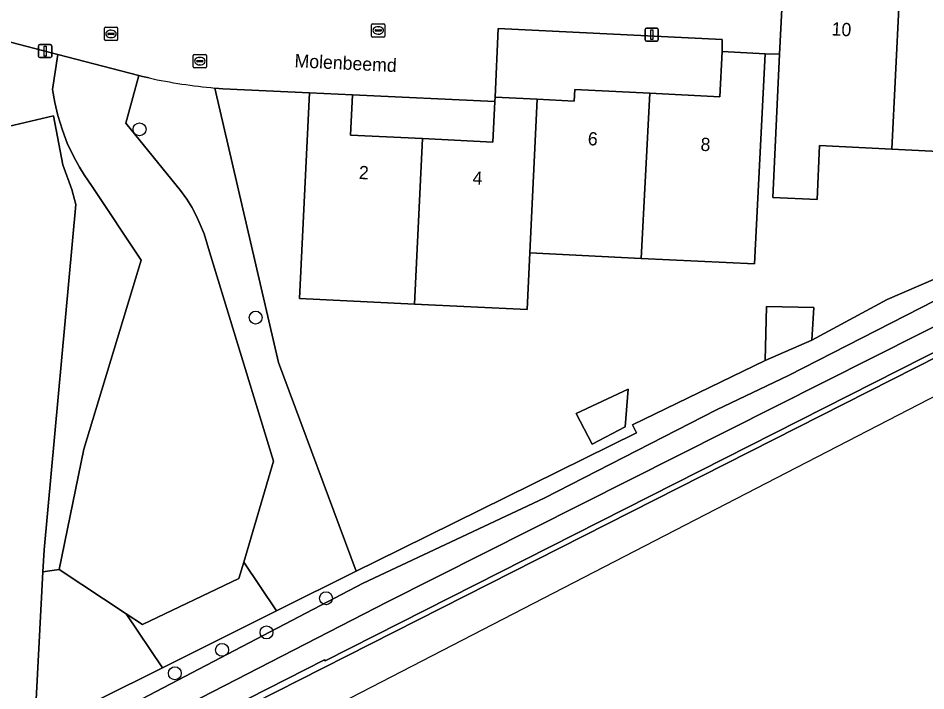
# Model space of a CAD drawing. Extents: x 162989 to 165008, y 383432 to 384338.
# Drawn here: x 164893.2 to 164961.8, y 383697.8 to 383748.7 of the extents above; entities that cross this region are included whole.
import ezdxf

# ---------------------------------------------------------------- set-up
doc = ezdxf.new("R2010")
doc.units = 0
for name, color, linetype in [('IMGEO_Berm_halfverhard', 7, 'Continuous'), ('IMGEO_Boom', 7, 'Continuous'), ('IMGEO_Erf', 7, 'Continuous'), ('IMGEO_Groenvoorziening', 7, 'Continuous'), ('IMGEO_Kolk', 7, 'Continuous'), ('IMGEO_Lichtmast', 7, 'Continuous'), ('IMGEO_Openbare_ruimte_label', 7, 'Continuous'), ('IMGEO_Pand', 7, 'Continuous'), ('IMGEO_Pand_nummerreeks', 7, 'Continuous'), ('IMGEO_Rijbaan_lokaal_gesloten', 7, 'Continuous'), ('IMGEO_Rijbaan_lokaal_open', 7, 'Continuous'), ('IMGEO_Rioolput', 7, 'Continuous'), ('IMGEO_Waterloop', 7, 'Continuous')]:
    doc.layers.add(name, color=color, linetype=linetype)

msp = doc.modelspace()

# ---------------------------------------------------------------- linework, layer by layer
at = {"layer": 'IMGEO_Berm_halfverhard'}
for points in [[(164828.11, 383654.374), (164823.063, 383651.319), (164818.068, 383648.501), (164818.287, 383648.165), (164823.265, 383650.974), (164828.315, 383654.031), (164832.518, 383656.469), (164836.757, 383658.843), (164841.032, 383661.151), (164845.692, 383663.64), (164850.383, 383666.071), (164855.102, 383668.444), (164878.617, 383680.402), (164902.33, 383692.461), (164916.206, 383699.506), (164980.761, 383732.261), (164984.158, 383733.985), (164987.422, 383735.642), (164989.479, 383736.693), (164991.537, 383737.741), (164996.811, 383740.409), (165002.094, 383743.057), (165007.387, 383745.685), (165007.261, 383746.069)], [(164991.356, 383738.097), (164989.297, 383737.049), (164987.24, 383735.998), (164983.977, 383734.342), (164981.105, 383732.885), (164980.58, 383732.618), (164916.382, 383700.044), (164916.336, 383700.135), (164901.957, 383692.8), (164901.95, 383692.717), (164878.436, 383680.759), (164854.923, 383668.802)]]:
    msp.add_lwpolyline(points, dxfattribs=at)
at = {"layer": 'IMGEO_Boom'}
for centre in [(164902.339, 383740.294), (164911.12, 383726.038), (164916.445, 383704.792), (164911.943, 383702.205), (164908.58, 383700.882), (164905.01, 383699.11)]:
    msp.add_circle(centre, 0.489, dxfattribs=at)
at = {"layer": 'IMGEO_Erf'}
for points in [[(164929.237, 383742.728), (164932.412, 383742.57), (164935.227, 383742.429), (164935.27, 383743.307), (164940.937, 383743.024), (164946.252, 383742.759), (164946.422, 383746.183), (164946.43, 383747.097), (164929.468, 383747.921)], [(164918.452, 383742.908), (164918.304, 383739.848), (164923.757, 383739.586), (164929.074, 383739.331), (164929.221, 383742.39)], [(164935.371, 383718.773), (164939.304, 383720.608), (164939.068, 383717.764), (164936.578, 383716.463)]]:
    msp.add_lwpolyline(points, close=True, dxfattribs=at)
for points in [[(164967.849, 383738.355), (164959.248, 383738.793), (164953.785, 383739.071), (164953.598, 383734.987), (164950.242, 383735.127), (164950.762, 383745.989), (164949.678, 383746.018), (164948.868, 383730.099), (164940.288, 383730.521), (164931.861, 383730.936), (164931.658, 383726.647), (164923.138, 383727.067), (164914.427, 383727.496), (164915.194, 383743.065), (164908.644, 383743.369), (164908.04, 383743.419), (164912.862, 383722.626), (164918.721, 383706.833), (164920.204, 383707.573), (164939.947, 383717.312), (164939.631, 383717.922), (164949.672, 383722.785), (164949.769, 383726.871), (164953.346, 383726.791), (164953.2, 383724.327), (164958.893, 383727.408), (164975.451, 383734.554)], [(164897.513, 383734.588), (164897.218, 383735.736), (164896.535, 383737.592), (164895.839, 383741.307), (164890.219, 383740.003), (164887.352, 383739.304), (164887.339, 383739.097), (164884.271, 383738.131), (164879.313, 383736.611), (164878.555, 383736.376), (164874.125, 383735.001)], [(164876.384, 383685.5), (164894.395, 383694.693), (164895.032, 383706.788), (164895.121, 383708.468), (164897.513, 383734.588)]]:
    msp.add_lwpolyline(points, dxfattribs=at)
at = {"layer": 'IMGEO_Groenvoorziening'}
for points in [[(164969.919, 383756.536), (164967.666, 383755.569), (164969.983, 383750), (164971.99, 383745.174), (164975.451, 383734.554), (164958.893, 383727.408), (164953.2, 383724.327), (164949.672, 383722.785), (164939.631, 383717.922), (164939.947, 383717.312), (164920.204, 383707.573), (164918.721, 383706.833), (164912.703, 383703.83), (164904.074, 383699.523), (164894.395, 383694.693), (164876.384, 383685.5)], [(164903.056, 383744.179), (164902.55, 383744.292), (164902.273, 383744.364), (164901.3, 383740.76), (164905.436, 383735.651), (164905.905, 383735.002), (164906.287, 383734.388), (164906.622, 383733.763), (164906.923, 383733.091), (164907.224, 383732.385), (164907.624, 383731.021), (164912.461, 383715.162), (164910.219, 383707.523), (164912.703, 383703.83), (164918.721, 383706.833), (164912.862, 383722.626), (164908.04, 383743.419)], [(164945.998, 383719.043), (164951.428, 383721.646), (164979.202, 383735.856), (164979.38, 383735.394), (164979.869, 383734.124), (164921.036, 383704.486), (164877.96, 383682.332)], [(164901.95, 383692.717), (164901.957, 383692.8), (164916.336, 383700.135), (164916.382, 383700.044), (164980.58, 383732.618), (164981.105, 383732.885)], [(164877.125, 383683.865), (164919.254, 383705.921), (164932.955, 383712.363), (164945.998, 383719.043)]]:
    msp.add_lwpolyline(points, dxfattribs=at)
for points in [[(164896.247, 383706.97), (164898.133, 383716.075), (164902.465, 383730.383), (164898.744, 383735.968), (164898.152, 383736.849), (164897.793, 383737.428), (164897.377, 383738.204), (164896.856, 383739.246), (164896.509, 383740.231), (164896.161, 383741.331), (164895.918, 383742.315), (164895.75, 383743.316), (164896.165, 383745.965), (164887.919, 383748.098), (164887.352, 383739.304), (164890.219, 383740.003), (164895.839, 383741.307), (164896.535, 383737.592), (164897.218, 383735.736), (164897.513, 383734.588), (164895.121, 383708.468), (164895.032, 383706.788)], [(164910.219, 383707.523), (164912.461, 383715.162), (164907.624, 383731.021), (164907.224, 383732.385), (164906.923, 383733.091), (164906.622, 383733.763), (164906.287, 383734.388), (164905.905, 383735.002), (164905.436, 383735.651), (164901.3, 383740.76), (164902.273, 383744.364), (164896.165, 383745.965), (164895.75, 383743.316), (164895.918, 383742.315), (164896.161, 383741.331), (164896.509, 383740.231), (164896.856, 383739.246), (164897.377, 383738.204), (164897.793, 383737.428), (164898.152, 383736.849), (164898.744, 383735.968), (164902.465, 383730.383), (164898.133, 383716.075), (164896.247, 383706.97), (164901.325, 383703.608), (164902.56, 383702.791), (164909.853, 383706.277)], [(164904.074, 383699.523), (164912.703, 383703.83), (164910.219, 383707.523), (164909.853, 383706.277), (164902.56, 383702.791), (164901.325, 383703.608)], [(164904.074, 383699.523), (164901.325, 383703.608), (164896.247, 383706.97), (164895.032, 383706.788), (164894.395, 383694.693)]]:
    msp.add_lwpolyline(points, close=True, dxfattribs=at)
msp.add_arc((164911.657, 383783.863), 40.605, 257.77061, 264.88913, dxfattribs=at)
at = {"layer": 'IMGEO_Kolk'}
for p, q in [((164899.754, 383748.016), (164900.606, 383748.016)), ((164919.893, 383747.352), (164919.893, 383748.204)), ((164919.968, 383748.278), (164920.82, 383748.278)), ((164920.381, 383748.058), (164920.406, 383748.058)), ((164920.894, 383748.204), (164920.894, 383747.352)), ((164899.679, 383747.09), (164899.679, 383747.942)), ((164899.938, 383747.51), (164899.938, 383747.522)), ((164900.376, 383747.473), (164899.978, 383747.473)), ((164899.981, 383747.559), (164900.379, 383747.559)), ((164900.167, 383747.796), (164900.192, 383747.796)), ((164900.422, 383747.522), (164900.422, 383747.51)), ((164900.68, 383747.942), (164900.68, 383747.09)), ((164920.82, 383747.278), (164919.968, 383747.278)), ((164920.152, 383747.772), (164920.152, 383747.784)), ((164920.59, 383747.735), (164920.192, 383747.735)), ((164920.195, 383747.821), (164920.593, 383747.821)), ((164920.404, 383747.498), (164920.379, 383747.498)), ((164920.636, 383747.784), (164920.636, 383747.772)), ((164900.606, 383747.016), (164899.754, 383747.016)), ((164900.19, 383747.236), (164900.165, 383747.236))]:
    msp.add_line(p, q, dxfattribs=at)
for points in [[(164899.754, 383748.016), (164900.606, 383748.016)], [(164919.893, 383747.352), (164919.893, 383748.204)], [(164919.968, 383748.278), (164920.82, 383748.278)], [(164920.894, 383748.204), (164920.894, 383747.352)], [(164899.679, 383747.09), (164899.679, 383747.942)], [(164900.68, 383747.942), (164900.68, 383747.09)], [(164920.82, 383747.278), (164919.968, 383747.278)], [(164900.606, 383747.016), (164899.754, 383747.016)]]:
    msp.add_lwpolyline(points, dxfattribs=at)
for centre, radius, start, end in [((164899.756, 383747.94), 0.0765, 91.55205, 178.44795), ((164899.756, 383747.94), 0.0765, 91.55205, 178.44795), ((164900.604, 383747.94), 0.0765, 1.55205, 88.44795), ((164900.604, 383747.94), 0.0765, 1.55205, 88.44795), ((164919.97, 383748.202), 0.0765, 91.55205, 178.44795), ((164919.97, 383748.202), 0.0765, 91.55205, 178.44795), ((164920.818, 383748.202), 0.0765, 1.55205, 88.44795), ((164920.818, 383748.202), 0.0765, 1.55205, 88.44795), ((164899.978, 383747.519), 0.0403, 85.87752, 175.75265), ((164899.975, 383747.509), 0.0366, 178.93798, 274.71019), ((164900.379, 383747.516), 0.043, 264.86636, 352.45326), ((164900.383, 383747.521), 0.0386, 1.73085, 96.63898), ((164919.97, 383747.354), 0.0765, 181.55205, 268.44795), ((164919.97, 383747.354), 0.0765, 181.55205, 268.44795), ((164920.192, 383747.781), 0.0403, 85.87752, 175.75265), ((164920.189, 383747.771), 0.0366, 178.93798, 274.71019), ((164920.593, 383747.778), 0.043, 264.86636, 352.45326), ((164920.597, 383747.783), 0.0386, 1.73085, 96.63898), ((164920.818, 383747.354), 0.0765, 271.55205, 358.44795), ((164920.818, 383747.354), 0.0765, 271.55205, 358.44795), ((164899.756, 383747.092), 0.0765, 181.55205, 268.44795), ((164899.756, 383747.092), 0.0765, 181.55205, 268.44795), ((164900.604, 383747.092), 0.0765, 271.55205, 358.44795), ((164900.604, 383747.092), 0.0765, 271.55205, 358.44795)]:
    msp.add_arc(centre, radius, start, end, dxfattribs=at)
for centre, major_axis, ratio, start_param, end_param in [((164920.38, 383747.778), (-0.387, 0.002), 0.722429, 4.712389, 7.853982), ((164920.405, 383747.778), (-0.39, 0.002), 0.717154, 1.570796, 4.712389), ((164900.166, 383747.516), (-0.387, 0.002), 0.722429, 4.712389, 7.853982), ((164900.191, 383747.516), (-0.39, 0.002), 0.717154, 1.570796, 4.712389)]:
    msp.add_ellipse(centre, major_axis=major_axis, ratio=ratio, start_param=start_param, end_param=end_param, dxfattribs=at)
at = {"layer": 'IMGEO_Lichtmast'}
for p, q in [((164940.698, 383747.955), (164941.488, 383747.955)), ((164941.488, 383747.955), (164940.698, 383747.955)), ((164940.598, 383747.055), (164940.598, 383747.855)), ((164940.598, 383747.855), (164940.598, 383747.055)), ((164941.588, 383747.855), (164941.588, 383747.055)), ((164941.588, 383747.055), (164941.588, 383747.855)), ((164894.7, 383745.817), (164894.7, 383746.617)), ((164894.7, 383746.617), (164894.7, 383745.817)), ((164894.8, 383746.717), (164895.59, 383746.717)), ((164895.59, 383746.717), (164894.8, 383746.717)), ((164895.69, 383746.617), (164895.69, 383745.817)), ((164895.69, 383745.817), (164895.69, 383746.617)), ((164941.488, 383746.955), (164940.698, 383746.955)), ((164940.698, 383746.955), (164941.488, 383746.955)), ((164895.59, 383745.717), (164894.8, 383745.717)), ((164894.8, 383745.717), (164895.59, 383745.717))]:
    msp.add_line(p, q, dxfattribs=at)
for points in [[(164941.018, 383747.83), (164941.168, 383747.83), (164941.168, 383747.08), (164941.018, 383747.08), (164941.018, 383747.83)], [(164895.12, 383746.592), (164895.27, 383746.592), (164895.27, 383745.842), (164895.12, 383745.842), (164895.12, 383746.592)]]:
    msp.add_lwpolyline(points, dxfattribs=at)
for centre, start, end in [((164940.698, 383747.855), 90, 180), ((164940.698, 383747.855), 90, 180), ((164941.488, 383747.855), 0, 90), ((164941.488, 383747.855), 360, 90), ((164894.8, 383746.617), 90, 180), ((164894.8, 383746.617), 90, 180), ((164895.59, 383746.617), 0, 90), ((164895.59, 383746.617), 360, 90), ((164940.698, 383747.055), 180, 270), ((164940.698, 383747.055), 180, 270), ((164941.488, 383747.055), 270, 0), ((164941.488, 383747.055), 270, 0), ((164894.8, 383745.817), 180, 270), ((164894.8, 383745.817), 180, 270), ((164895.59, 383745.817), 270, 0), ((164895.59, 383745.817), 270, 0)]:
    msp.add_arc(centre, 0.1, start, end, dxfattribs=at)
at = {"layer": 'IMGEO_Pand'}
for points in [[(164959.881, 383751.304), (164954.243, 383751.591), (164954.199, 383750.713), (164951.143, 383750.869), (164950.997, 383750.875), (164950.762, 383745.989), (164950.242, 383735.127), (164953.598, 383734.987), (164953.785, 383739.071), (164959.248, 383738.793), (164959.815, 383750)], [(164959.881, 383751.304), (164959.815, 383750), (164959.248, 383738.793), (164967.849, 383738.355), (164968.119, 383743.649), (164970.997, 383744.814), (164968.875, 383749.973), (164968.322, 383750), (164965.374, 383750.144), (164965.418, 383751.022)], [(164940.288, 383730.521), (164948.868, 383730.099), (164949.678, 383746.018), (164946.422, 383746.183), (164946.252, 383742.759), (164940.937, 383743.024)], [(164940.937, 383743.024), (164935.27, 383743.307), (164935.227, 383742.429), (164932.412, 383742.57), (164931.861, 383730.936), (164940.288, 383730.521)], [(164923.757, 383739.586), (164918.304, 383739.848), (164918.452, 383742.908), (164915.194, 383743.065), (164914.427, 383727.496), (164923.138, 383727.067)], [(164932.412, 383742.57), (164929.237, 383742.728), (164929.221, 383742.39), (164929.074, 383739.331), (164923.757, 383739.586), (164923.138, 383727.067), (164931.658, 383726.647), (164931.861, 383730.936)], [(164953.2, 383724.327), (164953.346, 383726.791), (164949.769, 383726.871), (164949.672, 383722.785)], [(164935.371, 383718.773), (164936.578, 383716.463), (164939.068, 383717.764), (164939.304, 383720.608)]]:
    msp.add_lwpolyline(points, close=True, dxfattribs=at)
at = {"layer": 'IMGEO_Rijbaan_lokaal_gesloten'}
msp.add_lwpolyline([(164819.55, 383646.119), (164903.014, 383689.351), (165008.054, 383743.64), (165007.387, 383745.685), (165002.094, 383743.057), (164996.811, 383740.409), (164991.537, 383737.741), (164989.479, 383736.693), (164987.422, 383735.642), (164984.158, 383733.985), (164980.761, 383732.261), (164916.206, 383699.506), (164902.33, 383692.461), (164878.617, 383680.402), (164855.102, 383668.444), (164850.383, 383666.071), (164845.692, 383663.64), (164841.032, 383661.151), (164836.757, 383658.843), (164832.518, 383656.469), (164828.315, 383654.031), (164823.265, 383650.974), (164818.287, 383648.165), (164818.319, 383648.116)], close=True, dxfattribs=at)
at = {"layer": 'IMGEO_Rijbaan_lokaal_open'}
for points in [[(164908.04, 383743.419), (164908.644, 383743.369), (164915.194, 383743.065), (164918.452, 383742.908), (164929.221, 383742.39), (164929.237, 383742.728), (164929.468, 383747.921), (164946.43, 383747.097), (164946.422, 383746.183), (164949.678, 383746.018), (164950.762, 383745.989), (164950.997, 383750.875), (164951.143, 383750.869), (164951.4, 383756.197)], [(164901.949, 383749.658), (164900.633, 383750), (164896.485, 383751.084), (164884.772, 383754.123), (164883.958, 383751.143), (164883.633, 383750), (164883.393, 383749.276), (164884.956, 383748.869), (164887.919, 383748.098), (164896.165, 383745.965), (164902.273, 383744.364), (164902.55, 383744.292), (164903.056, 383744.179)]]:
    msp.add_lwpolyline(points, dxfattribs=at)
msp.add_arc((164911.657, 383783.863), 40.605, 257.77061, 264.88913, dxfattribs=at)
at = {"layer": 'IMGEO_Rioolput'}
for p, q in [((164906.472, 383745.954), (164907.324, 383745.954)), ((164906.397, 383745.028), (164906.397, 383745.88)), ((164906.656, 383745.448), (164906.656, 383745.46)), ((164907.094, 383745.411), (164906.696, 383745.411)), ((164906.699, 383745.497), (164907.097, 383745.497)), ((164906.885, 383745.734), (164906.91, 383745.734)), ((164907.14, 383745.46), (164907.14, 383745.448)), ((164907.398, 383745.88), (164907.398, 383745.028)), ((164907.324, 383744.954), (164906.472, 383744.954)), ((164906.908, 383745.174), (164906.883, 383745.174))]:
    msp.add_line(p, q, dxfattribs=at)
for points in [[(164906.472, 383745.954), (164907.324, 383745.954)], [(164906.397, 383745.028), (164906.397, 383745.88)], [(164907.398, 383745.88), (164907.398, 383745.028)], [(164907.324, 383744.954), (164906.472, 383744.954)]]:
    msp.add_lwpolyline(points, dxfattribs=at)
for centre, radius, start, end in [((164906.474, 383745.878), 0.0765, 91.55205, 178.44795), ((164906.474, 383745.878), 0.0765, 91.55205, 178.44795), ((164907.322, 383745.878), 0.0765, 1.55205, 88.44795), ((164907.322, 383745.878), 0.0765, 1.55205, 88.44795), ((164906.696, 383745.457), 0.0403, 85.87752, 175.75265), ((164906.693, 383745.447), 0.0366, 178.93798, 274.71019), ((164907.097, 383745.454), 0.043, 264.86636, 352.45326), ((164907.101, 383745.459), 0.0386, 1.73085, 96.63898), ((164906.474, 383745.03), 0.0765, 181.55205, 268.44795), ((164906.474, 383745.03), 0.0765, 181.55205, 268.44795), ((164907.322, 383745.03), 0.0765, 271.55205, 358.44795), ((164907.322, 383745.03), 0.0765, 271.55205, 358.44795)]:
    msp.add_arc(centre, radius, start, end, dxfattribs=at)
for centre, major_axis, ratio, start_param, end_param in [((164906.884, 383745.454), (-0.387, 0.002), 0.722429, 4.712389, 7.853982), ((164906.909, 383745.454), (-0.39, 0.002), 0.717154, 1.570796, 4.712389)]:
    msp.add_ellipse(centre, major_axis=major_axis, ratio=ratio, start_param=start_param, end_param=end_param, dxfattribs=at)
at = {"layer": 'IMGEO_Waterloop'}
msp.add_lwpolyline([(164877.96, 383682.332), (164921.036, 383704.486), (164979.869, 383734.124), (164979.38, 383735.394), (164979.202, 383735.856), (164951.428, 383721.646), (164945.998, 383719.043), (164932.955, 383712.363), (164919.254, 383705.921), (164877.125, 383683.865)], dxfattribs=at)

# ---------------------------------------------------------------- texts
at = {"layer": 'IMGEO_Openbare_ruimte_label'}
msp.add_text('Molenbeemd', height=1, rotation=357.24917, dxfattribs=at).set_placement((164914.048, 383744.997))
at = {"layer": 'IMGEO_Pand_nummerreeks'}
for s, rotation, p in [('10', 357.07775, (164954.678, 383747.404)), ('6', 357.14094, (164936.235, 383739.094)), ('8', 357.14237, (164944.763, 383738.669)), ('2', 357.2517, (164918.911, 383736.534)), ('4', 357.2498, (164927.517, 383736.122))]:
    msp.add_text(s, height=1, rotation=rotation, dxfattribs=at).set_placement(p)

doc.saveas('drawing.dxf')
